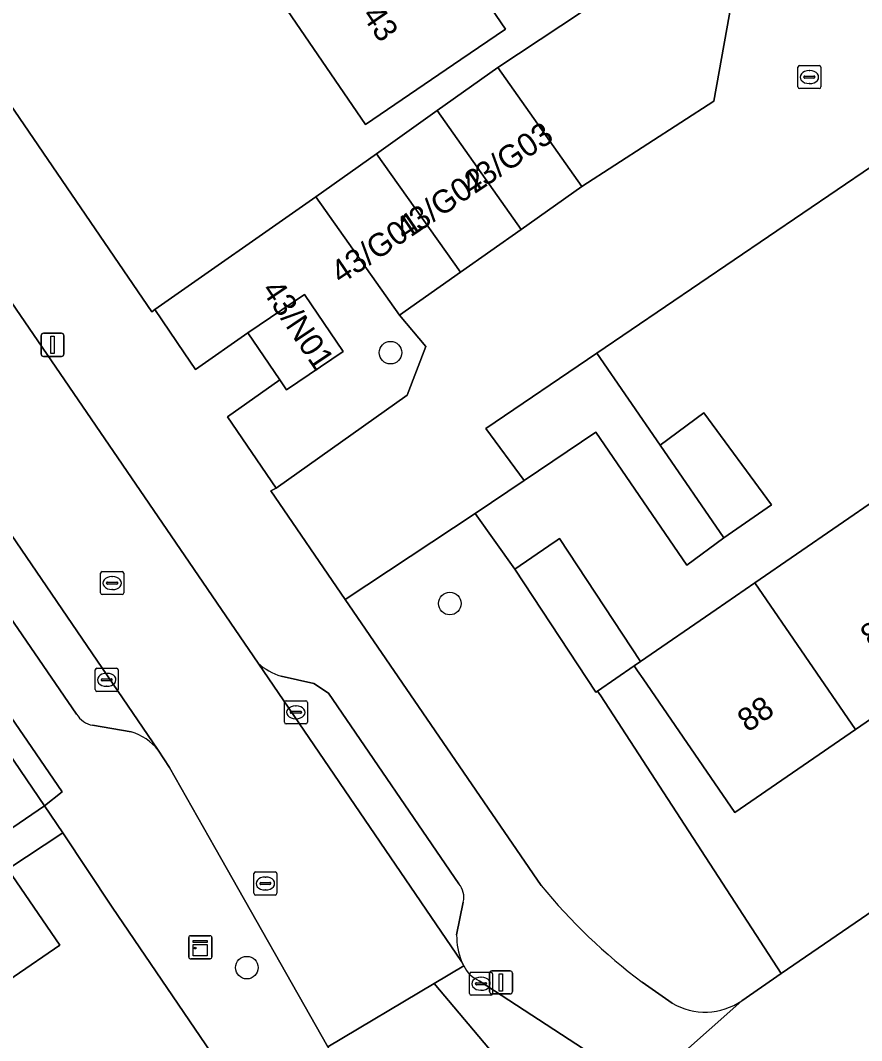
# Model space of a CAD drawing. Extents: x 157445 to 158888, y 383061 to 384688.
# Drawn here: x 158311.29 to 158347.73, y 383502.05 to 383546.24 of the extents above; entities that cross this region are included whole.
import ezdxf

# ---------------------------------------------------------------- set-up
doc = ezdxf.new("R2010")
doc.units = 0
for name, color, linetype in [('IMGEO_Boom', 7, 'Continuous'), ('IMGEO_Erf', 7, 'Continuous'), ('IMGEO_Fietspad_gesloten', 7, 'Continuous'), ('IMGEO_Groenvoorziening', 7, 'Continuous'), ('IMGEO_Kast', 7, 'Continuous'), ('IMGEO_Kolk', 7, 'Continuous'), ('IMGEO_Lichtmast', 7, 'Continuous'), ('IMGEO_Muur', 7, 'Continuous'), ('IMGEO_Pand', 7, 'Continuous'), ('IMGEO_Pand_nummerreeks', 7, 'Continuous'), ('IMGEO_Parkeervlak_open', 7, 'Continuous'), ('IMGEO_Rijbaan_lokaal_gesloten', 7, 'Continuous'), ('IMGEO_Rijbaan_lokaal_open', 7, 'Continuous'), ('IMGEO_Rioolput', 7, 'Continuous'), ('IMGEO_Voetpad_open', 7, 'Continuous')]:
    doc.layers.add(name, color=color, linetype=linetype)

msp = doc.modelspace()

# ---------------------------------------------------------------- linework, layer by layer
at = {"layer": 'IMGEO_Boom'}
for centre in [(158327.324, 383531.849), (158329.887, 383520.978), (158321.099, 383505.208)]:
    msp.add_circle(centre, 0.489, dxfattribs=at)
at = {"layer": 'IMGEO_Erf'}
msp.add_lwpolyline([(158330.367, 383544.545), (158326.236, 383541.727), (158322.107, 383547.78), (158318.545, 383553.002), (158315.03, 383558.156), (158311.516, 383563.307), (158308.027, 383568.422), (158304.653, 383573.369), (158301.139, 383578.52), (158297.591, 383583.722), (158293.982, 383589.013), (158290.337, 383594.357), (158296.41, 383598.499), (158299.227, 383594.369), (158300.055, 383593.156), (158303.664, 383587.864), (158307.212, 383582.663), (158310.726, 383577.511), (158314.099, 383572.565), (158317.588, 383567.449), (158321.102, 383562.298), (158324.617, 383557.144), (158328.18, 383551.921), (158332.308, 383545.869)], close=True, dxfattribs=at)
for points in [[(158301.401, 383556.432), (158316.985, 383533.617), (158317.112, 383533.721), (158324.092, 383538.6), (158326.72, 383540.466), (158329.348, 383542.333), (158331.976, 383544.199), (158342.883, 383551.43)], [(158309.168, 383516.846), (158312.329, 383512.22), (158313.103, 383512.83), (158287.042, 383550.909)], [(158352.622, 383542.94), (158336.26, 383531.831), (158338.996, 383527.846), (158340.898, 383529.241), (158343.817, 383525.259), (158341.759, 383523.822), (158340.16, 383522.65), (158336.208, 383528.406), (158333.108, 383526.306), (158330.99, 383524.879), (158332.704, 383522.465), (158334.175, 383523.476), (158334.536, 383523.725), (158334.635, 383523.792), (158338.148, 383518.471), (158341.426, 383520.725), (158343.097, 383521.874), (158348.518, 383525.6)], [(158352.882, 383519.246), (158347.459, 383515.521), (158342.233, 383511.932), (158338.258, 383517.719), (158338.024, 383518.06), (158337.872, 383518.281), (158336.287, 383517.191), (158336.432, 383516.978), (158344.248, 383504.951), (158367.693, 383521.011)], [(158305.974, 383466.499), (158329.023, 383482.285), (158328.14, 383488.9), (158315.267, 383507.828), (158313.131, 383511.049), (158310.753, 383509.472), (158312.993, 383506.178), (158307.055, 383502.113)]]:
    msp.add_lwpolyline(points, dxfattribs=at)
at = {"layer": 'IMGEO_Fietspad_gesloten'}
for points in [[(158330.503, 383505.287), (158329.21, 383504.517), (158331.999, 383501.22)], [(158338.29, 383500), (158337.631, 383500.422), (158331.165, 383504.639)]]:
    msp.add_lwpolyline(points, dxfattribs=at)
msp.add_arc((158331.638, 383505.785), 1.239, 203.6667, 247.5579, dxfattribs=at)
at = {"layer": 'IMGEO_Groenvoorziening'}
for points in [[(158342.883, 383551.43), (158331.976, 383544.199), (158335.613, 383539.049), (158341.323, 383542.746)], [(158324.092, 383538.6), (158317.112, 383533.721), (158318.38, 383531.84), (158318.872, 383531.117), (158321.142, 383532.711), (158323.601, 383534.375), (158325.278, 383531.897), (158322.819, 383530.233), (158322.521, 383530.674), (158320.263, 383529.073), (158322.372, 383525.976), (158328.039, 383530.014), (158328.853, 383532.121), (158327.714, 383533.471)]]:
    msp.add_lwpolyline(points, close=True, dxfattribs=at)
for points in [[(158336.432, 383516.978), (158336.287, 383517.191), (158336.218, 383517.144), (158332.704, 383522.465), (158330.99, 383524.879), (158325.365, 383521.154), (158333.845, 383508.772)], [(158342.534, 383503.777), (158344.248, 383504.951), (158336.432, 383516.978)], [(158338.219, 383504.576), (158339.524, 383503.667)]]:
    msp.add_lwpolyline(points, dxfattribs=at)
for centre, radius, start, end in [((158353.191, 383524.561), 24.971, 219.2189, 233.1608), ((158340.942, 383506.095), 2.812, 239.7099, 304.476)]:
    msp.add_arc(centre, radius, start, end, dxfattribs=at)
at = {"layer": 'IMGEO_Kast'}
for p, q in [((158318.586, 383505.666), (158318.586, 383506.507)), ((158318.586, 383506.507), (158318.586, 383505.666)), ((158318.661, 383506.591), (158319.502, 383506.591)), ((158319.502, 383506.591), (158318.661, 383506.591)), ((158319.586, 383506.516), (158319.586, 383505.675)), ((158319.586, 383505.675), (158319.586, 383506.516)), ((158319.511, 383505.591), (158318.67, 383505.591)), ((158318.67, 383505.591), (158319.511, 383505.591))]:
    msp.add_line(p, q, dxfattribs=at)
for points in [[(158318.781, 383506.381), (158319.381, 383506.381), (158319.381, 383506.296), (158318.781, 383506.296), (158318.781, 383506.381)], [(158318.781, 383506.206), (158319.381, 383506.206), (158319.381, 383505.717), (158318.781, 383505.717), (158318.781, 383506.206)]]:
    msp.add_lwpolyline(points, dxfattribs=at)
msp.add_circle((158318.865, 383506.055), 0.0377, dxfattribs=at)
for centre, start, end in [((158318.664, 383506.513), 92.4484, 184.2845), ((158318.664, 383506.513), 92.4484, 184.2845), ((158319.508, 383506.513), 2.4484, 94.2845), ((158319.508, 383506.513), 2.4484, 94.2845), ((158318.664, 383505.669), 182.4484, 274.2845), ((158318.664, 383505.669), 182.4484, 274.2845), ((158319.508, 383505.669), 272.4484, 4.2845), ((158319.508, 383505.669), 272.4484, 4.2845)]:
    msp.add_arc(centre, 0.0779, start, end, dxfattribs=at)
at = {"layer": 'IMGEO_Kolk'}
for p, q in [((158345.039, 383544.286), (158345.891, 383544.286)), ((158344.964, 383543.36), (158344.964, 383544.212)), ((158345.452, 383544.066), (158345.477, 383544.066)), ((158345.965, 383544.212), (158345.965, 383543.36)), ((158345.223, 383543.78), (158345.223, 383543.792)), ((158345.661, 383543.743), (158345.263, 383543.743)), ((158345.266, 383543.829), (158345.664, 383543.829)), ((158345.475, 383543.506), (158345.45, 383543.506)), ((158345.707, 383543.792), (158345.707, 383543.78)), ((158345.891, 383543.286), (158345.039, 383543.286)), ((158314.529, 383517.25), (158314.529, 383518.102)), ((158314.604, 383518.176), (158315.456, 383518.176)), ((158315.017, 383517.956), (158315.042, 383517.956)), ((158315.53, 383518.102), (158315.53, 383517.25)), ((158314.788, 383517.67), (158314.788, 383517.682)), ((158315.226, 383517.633), (158314.828, 383517.633)), ((158314.831, 383517.719), (158315.229, 383517.719)), ((158315.04, 383517.396), (158315.015, 383517.396)), ((158315.272, 383517.682), (158315.272, 383517.67)), ((158315.456, 383517.176), (158314.604, 383517.176)), ((158322.724, 383515.843), (158322.724, 383516.695)), ((158322.799, 383516.769), (158323.651, 383516.769)), ((158323.212, 383516.549), (158323.237, 383516.549)), ((158323.725, 383516.695), (158323.725, 383515.843)), ((158322.983, 383516.263), (158322.983, 383516.275)), ((158323.421, 383516.226), (158323.023, 383516.226)), ((158323.026, 383516.312), (158323.424, 383516.312)), ((158323.467, 383516.275), (158323.467, 383516.263)), ((158323.651, 383515.769), (158322.799, 383515.769)), ((158323.235, 383515.989), (158323.21, 383515.989)), ((158330.817, 383505.009), (158331.669, 383505.009)), ((158330.742, 383504.083), (158330.742, 383504.935)), ((158331.001, 383504.503), (158331.001, 383504.515)), ((158331.044, 383504.552), (158331.442, 383504.552)), ((158331.23, 383504.789), (158331.255, 383504.789)), ((158331.485, 383504.515), (158331.485, 383504.503)), ((158331.743, 383504.935), (158331.743, 383504.083)), ((158331.439, 383504.466), (158331.041, 383504.466)), ((158331.253, 383504.229), (158331.228, 383504.229)), ((158331.669, 383504.009), (158330.817, 383504.009))]:
    msp.add_line(p, q, dxfattribs=at)
for points in [[(158345.039, 383544.286), (158345.891, 383544.286)], [(158344.964, 383543.36), (158344.964, 383544.212)], [(158345.965, 383544.212), (158345.965, 383543.36)], [(158345.891, 383543.286), (158345.039, 383543.286)], [(158314.529, 383517.25), (158314.529, 383518.102)], [(158314.604, 383518.176), (158315.456, 383518.176)], [(158315.53, 383518.102), (158315.53, 383517.25)], [(158315.456, 383517.176), (158314.604, 383517.176)], [(158322.724, 383515.843), (158322.724, 383516.695)], [(158322.799, 383516.769), (158323.651, 383516.769)], [(158323.725, 383516.695), (158323.725, 383515.843)], [(158323.651, 383515.769), (158322.799, 383515.769)], [(158330.817, 383505.009), (158331.669, 383505.009)], [(158330.742, 383504.083), (158330.742, 383504.935)], [(158331.743, 383504.935), (158331.743, 383504.083)], [(158331.669, 383504.009), (158330.817, 383504.009)]]:
    msp.add_lwpolyline(points, dxfattribs=at)
for centre, radius, start, end in [((158345.041, 383544.21), 0.0765, 91.552, 178.448), ((158345.041, 383544.21), 0.0765, 91.552, 178.448), ((158345.889, 383544.21), 0.0765, 1.552, 88.448), ((158345.889, 383544.21), 0.0765, 1.552, 88.448), ((158345.263, 383543.789), 0.0403, 85.8775, 175.7526), ((158345.26, 383543.779), 0.0366, 178.938, 274.7102), ((158345.664, 383543.786), 0.043, 264.8664, 352.4533), ((158345.668, 383543.791), 0.0386, 1.7309, 96.639), ((158345.041, 383543.362), 0.0765, 181.552, 268.448), ((158345.041, 383543.362), 0.0765, 181.552, 268.448), ((158345.889, 383543.362), 0.0765, 271.552, 358.448), ((158345.889, 383543.362), 0.0765, 271.552, 358.448), ((158314.606, 383518.1), 0.0765, 91.552, 178.448), ((158314.606, 383518.1), 0.0765, 91.552, 178.448), ((158315.454, 383518.1), 0.0765, 1.552, 88.448), ((158315.454, 383518.1), 0.0765, 1.552, 88.448), ((158314.828, 383517.679), 0.0403, 85.8775, 175.7526), ((158314.825, 383517.669), 0.0366, 178.938, 274.7102), ((158315.229, 383517.676), 0.043, 264.8664, 352.4533), ((158315.233, 383517.681), 0.0386, 1.7309, 96.639), ((158314.606, 383517.252), 0.0765, 181.552, 268.448), ((158314.606, 383517.252), 0.0765, 181.552, 268.448), ((158315.454, 383517.252), 0.0765, 271.552, 358.448), ((158315.454, 383517.252), 0.0765, 271.552, 358.448), ((158322.801, 383516.693), 0.0765, 91.552, 178.448), ((158322.801, 383516.693), 0.0765, 91.552, 178.448), ((158323.649, 383516.693), 0.0765, 1.552, 88.448), ((158323.649, 383516.693), 0.0765, 1.552, 88.448), ((158323.023, 383516.272), 0.0403, 85.8775, 175.7526), ((158323.02, 383516.262), 0.0366, 178.938, 274.7102), ((158323.424, 383516.269), 0.043, 264.8664, 352.4533), ((158323.428, 383516.274), 0.0386, 1.7309, 96.639), ((158322.801, 383515.845), 0.0765, 181.552, 268.448), ((158322.801, 383515.845), 0.0765, 181.552, 268.448), ((158323.649, 383515.845), 0.0765, 271.552, 358.448), ((158323.649, 383515.845), 0.0765, 271.552, 358.448), ((158330.819, 383504.933), 0.0765, 91.552, 178.448), ((158330.819, 383504.933), 0.0765, 91.552, 178.448), ((158331.667, 383504.933), 0.0765, 1.552, 88.448), ((158331.667, 383504.933), 0.0765, 1.552, 88.448), ((158331.041, 383504.512), 0.0403, 85.8775, 175.7526), ((158331.038, 383504.502), 0.0366, 178.938, 274.7102), ((158331.442, 383504.509), 0.043, 264.8664, 352.4533), ((158331.446, 383504.514), 0.0386, 1.7309, 96.639), ((158330.819, 383504.085), 0.0765, 181.552, 268.448), ((158330.819, 383504.085), 0.0765, 181.552, 268.448), ((158331.667, 383504.085), 0.0765, 271.552, 358.448), ((158331.667, 383504.085), 0.0765, 271.552, 358.448)]:
    msp.add_arc(centre, radius, start, end, dxfattribs=at)
for centre, major_axis, ratio, start_param, end_param in [((158345.451, 383543.786), (-0.387, 0.002), 0.722429, 4.712389, 7.853982), ((158345.476, 383543.786), (-0.39, 0.002), 0.717154, 1.570796, 4.712389), ((158315.016, 383517.676), (-0.387, 0.002), 0.722429, 4.712389, 7.853982), ((158315.041, 383517.676), (-0.39, 0.002), 0.717154, 1.570796, 4.712389), ((158323.211, 383516.269), (-0.387, 0.002), 0.722429, 4.712389, 7.853982), ((158323.236, 383516.269), (-0.39, 0.002), 0.717154, 1.570796, 4.712389), ((158331.229, 383504.509), (-0.387, 0.002), 0.722429, 4.712389, 7.853982), ((158331.254, 383504.509), (-0.39, 0.002), 0.717154, 1.570796, 4.712389)]:
    msp.add_ellipse(centre, major_axis=major_axis, ratio=ratio, start_param=start_param, end_param=end_param, dxfattribs=at)
at = {"layer": 'IMGEO_Lichtmast'}
for p, q in [((158312.185, 383531.787), (158312.185, 383532.587)), ((158312.185, 383532.587), (158312.185, 383531.787)), ((158312.285, 383532.687), (158313.075, 383532.687)), ((158313.075, 383532.687), (158312.285, 383532.687)), ((158313.175, 383532.587), (158313.175, 383531.787)), ((158313.175, 383531.787), (158313.175, 383532.587)), ((158313.075, 383531.687), (158312.285, 383531.687)), ((158312.285, 383531.687), (158313.075, 383531.687)), ((158331.609, 383504.169), (158331.609, 383504.969)), ((158331.609, 383504.969), (158331.609, 383504.169)), ((158331.709, 383505.069), (158332.499, 383505.069)), ((158332.499, 383505.069), (158331.709, 383505.069)), ((158332.599, 383504.969), (158332.599, 383504.169)), ((158332.599, 383504.169), (158332.599, 383504.969)), ((158332.499, 383504.069), (158331.709, 383504.069)), ((158331.709, 383504.069), (158332.499, 383504.069))]:
    msp.add_line(p, q, dxfattribs=at)
for points in [[(158312.605, 383532.562), (158312.755, 383532.562), (158312.755, 383531.812), (158312.605, 383531.812), (158312.605, 383532.562)], [(158332.029, 383504.944), (158332.179, 383504.944), (158332.179, 383504.194), (158332.029, 383504.194), (158332.029, 383504.944)]]:
    msp.add_lwpolyline(points, dxfattribs=at)
for centre, start, end in [((158312.285, 383532.587), 90, 180), ((158312.285, 383532.587), 90, 180), ((158313.075, 383532.587), 0, 90), ((158313.075, 383532.587), 360, 90), ((158312.285, 383531.787), 180, 270), ((158312.285, 383531.787), 180, 270), ((158313.075, 383531.787), 270, 0), ((158313.075, 383531.787), 270, 0), ((158331.709, 383504.969), 90, 180), ((158331.709, 383504.969), 90, 180), ((158332.499, 383504.969), 0, 90), ((158332.499, 383504.969), 360, 90), ((158331.709, 383504.169), 180, 270), ((158331.709, 383504.169), 180, 270), ((158332.499, 383504.169), 270, 0), ((158332.499, 383504.169), 270, 0)]:
    msp.add_arc(centre, 0.1, start, end, dxfattribs=at)
at = {"layer": 'IMGEO_Muur'}
msp.add_lwpolyline([(158328.14, 383488.9), (158315.267, 383507.828)], dxfattribs=at)
at = {"layer": 'IMGEO_Pand'}
for points in [[(158322.107, 383547.78), (158326.236, 383541.727), (158330.367, 383544.545), (158332.308, 383545.869), (158328.18, 383551.921)], [(158332.98, 383537.19), (158335.613, 383539.049), (158331.976, 383544.199), (158329.348, 383542.333)], [(158326.72, 383540.466), (158330.347, 383535.33), (158332.98, 383537.19), (158329.348, 383542.333)], [(158326.72, 383540.466), (158324.092, 383538.6), (158327.714, 383533.471), (158330.347, 383535.33)], [(158323.601, 383534.375), (158321.142, 383532.711), (158322.521, 383530.674), (158322.819, 383530.233), (158325.278, 383531.897)], [(158341.759, 383523.822), (158338.996, 383527.846), (158336.26, 383531.831), (158331.448, 383528.569), (158333.108, 383526.306), (158336.208, 383528.406), (158340.16, 383522.65)], [(158340.898, 383529.241), (158338.996, 383527.846), (158341.759, 383523.822), (158343.817, 383525.259)], [(158343.097, 383521.874), (158347.459, 383515.521), (158352.882, 383519.246), (158348.518, 383525.6)], [(158332.704, 383522.465), (158336.218, 383517.144), (158336.287, 383517.191), (158337.872, 383518.281), (158338.148, 383518.471), (158334.635, 383523.792), (158334.536, 383523.725), (158334.175, 383523.476)], [(158343.097, 383521.874), (158341.426, 383520.725), (158338.148, 383518.471), (158337.872, 383518.281), (158338.024, 383518.06), (158338.258, 383517.719), (158342.233, 383511.932), (158347.459, 383515.521)], [(158302.171, 383512.064), (158305.332, 383507.439), (158308.201, 383509.4), (158312.329, 383512.22), (158309.168, 383516.846)], [(158304.815, 383505.407), (158307.055, 383502.113), (158312.993, 383506.178), (158310.753, 383509.472)]]:
    msp.add_lwpolyline(points, close=True, dxfattribs=at)
at = {"layer": 'IMGEO_Parkeervlak_open'}
for points in [[(158292.804, 383546.711), (158313.727, 383516.189)], [(158317.262, 383514.634), (158297.921, 383542.978)], [(158321.589, 383518.398), (158330.4, 383505.47)], [(158330.283, 383508.835), (158324.632, 383517.094), (158324.002, 383517.514), (158322.582, 383517.838)], [(158314.413, 383515.705), (158316.093, 383515.417)], [(158330.187, 383506.622), (158330.475, 383508.051)]]:
    msp.add_lwpolyline(points, dxfattribs=at)
for centre, radius, start, end in [((158323.312, 383520.292), 2.561, 227.7168, 253.4417), ((158314.611, 383516.714), 1.028, 210.6911, 258.8999), ((158315.416, 383513.142), 2.374, 38.9463, 73.4251), ((158329.609, 383508.254), 0.89, 346.7927, 40.7288), ((158333.146, 383506.573), 2.96, 179.061, 201.8899)]:
    msp.add_arc(centre, radius, start, end, dxfattribs=at)
at = {"layer": 'IMGEO_Rijbaan_lokaal_gesloten'}
msp.add_lwpolyline([(158335.584, 383497.313), (158332.02, 383501.191), (158331.999, 383501.22), (158329.21, 383504.517), (158324.601, 383501.77), (158328.479, 383494.41), (158329.43, 383494.808), (158331.917, 383490.135), (158332.219, 383489.472), (158332.764, 383488.348), (158332.834, 383488.206), (158333.287, 383487.156), (158333.644, 383486.069), (158333.902, 383484.955), (158333.932, 383484.789)], dxfattribs=at)
at = {"layer": 'IMGEO_Rijbaan_lokaal_open'}
msp.add_lwpolyline([(158342.883, 383551.43), (158341.323, 383542.746), (158335.613, 383539.049), (158332.98, 383537.19), (158330.347, 383535.33), (158327.714, 383533.471), (158328.853, 383532.121), (158328.039, 383530.014), (158322.372, 383525.976), (158322.136, 383525.869), (158325.365, 383521.154), (158330.99, 383524.879), (158333.108, 383526.306), (158331.448, 383528.569), (158336.26, 383531.831), (158352.622, 383542.94), (158355.151, 383539.165), (158356.227, 383539.952), (158358.752, 383541.705), (158361.402, 383543.546), (158359.64, 383545.449), (158359.035, 383546.353)], dxfattribs=at)
msp.add_lwpolyline([(158329.21, 383504.517), (158330.503, 383505.287), (158330.4, 383505.47), (158321.589, 383518.398), (158318.603, 383522.768), (158310.512, 383534.601), (158302.597, 383546.178), (158297.921, 383542.978), (158317.262, 383514.634), (158317.755, 383513.875), (158319.706, 383510.41), (158324.601, 383501.77)], close=True, dxfattribs=at)
at = {"layer": 'IMGEO_Rioolput'}
for p, q in [((158314.765, 383521.44), (158314.765, 383522.292)), ((158314.84, 383522.366), (158315.692, 383522.366)), ((158315.766, 383522.292), (158315.766, 383521.44)), ((158315.024, 383521.86), (158315.024, 383521.872)), ((158315.462, 383521.823), (158315.064, 383521.823)), ((158315.067, 383521.909), (158315.465, 383521.909)), ((158315.253, 383522.146), (158315.278, 383522.146)), ((158315.508, 383521.872), (158315.508, 383521.86)), ((158315.692, 383521.366), (158314.84, 383521.366)), ((158315.276, 383521.586), (158315.251, 383521.586)), ((158321.402, 383508.427), (158321.402, 383509.279)), ((158321.477, 383509.353), (158322.329, 383509.353)), ((158321.89, 383509.133), (158321.915, 383509.133)), ((158322.403, 383509.279), (158322.403, 383508.427)), ((158321.661, 383508.847), (158321.661, 383508.859)), ((158322.099, 383508.81), (158321.701, 383508.81)), ((158321.704, 383508.896), (158322.102, 383508.896)), ((158321.913, 383508.573), (158321.888, 383508.573)), ((158322.145, 383508.859), (158322.145, 383508.847)), ((158322.329, 383508.353), (158321.477, 383508.353))]:
    msp.add_line(p, q, dxfattribs=at)
for points in [[(158314.765, 383521.44), (158314.765, 383522.292)], [(158314.84, 383522.366), (158315.692, 383522.366)], [(158315.766, 383522.292), (158315.766, 383521.44)], [(158315.692, 383521.366), (158314.84, 383521.366)], [(158321.402, 383508.427), (158321.402, 383509.279)], [(158321.477, 383509.353), (158322.329, 383509.353)], [(158322.403, 383509.279), (158322.403, 383508.427)], [(158322.329, 383508.353), (158321.477, 383508.353)]]:
    msp.add_lwpolyline(points, dxfattribs=at)
for centre, radius, start, end in [((158314.842, 383522.29), 0.0765, 91.552, 178.448), ((158314.842, 383522.29), 0.0765, 91.552, 178.448), ((158315.69, 383522.29), 0.0765, 1.552, 88.448), ((158315.69, 383522.29), 0.0765, 1.552, 88.448), ((158315.064, 383521.869), 0.0403, 85.8775, 175.7526), ((158315.061, 383521.859), 0.0366, 178.938, 274.7102), ((158315.465, 383521.866), 0.043, 264.8664, 352.4533), ((158315.469, 383521.871), 0.0386, 1.7309, 96.639), ((158314.842, 383521.442), 0.0765, 181.552, 268.448), ((158314.842, 383521.442), 0.0765, 181.552, 268.448), ((158315.69, 383521.442), 0.0765, 271.552, 358.448), ((158315.69, 383521.442), 0.0765, 271.552, 358.448), ((158321.479, 383509.277), 0.0765, 91.552, 178.448), ((158321.479, 383509.277), 0.0765, 91.552, 178.448), ((158322.327, 383509.277), 0.0765, 1.552, 88.448), ((158322.327, 383509.277), 0.0765, 1.552, 88.448), ((158321.701, 383508.856), 0.0403, 85.8775, 175.7526), ((158321.698, 383508.846), 0.0366, 178.938, 274.7102), ((158322.102, 383508.853), 0.043, 264.8664, 352.4533), ((158322.106, 383508.858), 0.0386, 1.7309, 96.639), ((158321.479, 383508.429), 0.0765, 181.552, 268.448), ((158321.479, 383508.429), 0.0765, 181.552, 268.448), ((158322.327, 383508.429), 0.0765, 271.552, 358.448), ((158322.327, 383508.429), 0.0765, 271.552, 358.448)]:
    msp.add_arc(centre, radius, start, end, dxfattribs=at)
for centre, major_axis, ratio, start_param, end_param in [((158315.252, 383521.866), (-0.387, 0.002), 0.722429, 4.712389, 7.853982), ((158315.277, 383521.866), (-0.39, 0.002), 0.717154, 1.570796, 4.712389), ((158321.889, 383508.853), (-0.387, 0.002), 0.722429, 4.712389, 7.853982), ((158321.914, 383508.853), (-0.39, 0.002), 0.717154, 1.570796, 4.712389)]:
    msp.add_ellipse(centre, major_axis=major_axis, ratio=ratio, start_param=start_param, end_param=end_param, dxfattribs=at)
at = {"layer": 'IMGEO_Voetpad_open'}
for points in [[(158333.845, 383508.772), (158325.365, 383521.154), (158322.136, 383525.869), (158322.372, 383525.976), (158320.263, 383529.073), (158322.521, 383530.674), (158321.142, 383532.711), (158318.872, 383531.117), (158318.38, 383531.84), (158317.112, 383533.721), (158316.985, 383533.617), (158301.401, 383556.432)], [(158287.042, 383550.909), (158313.103, 383512.83), (158312.329, 383512.22), (158313.131, 383511.049), (158315.267, 383507.828), (158328.14, 383488.9), (158329.023, 383482.285), (158330.407, 383483.209), (158330.382, 383483.462), (158329.05, 383492.375), (158328.479, 383494.41), (158324.601, 383501.77), (158319.706, 383510.41), (158317.755, 383513.875), (158317.262, 383514.634)], [(158313.727, 383516.189), (158292.804, 383546.711), (158292.643, 383547.407), (158293.059, 383548.952)], [(158395.289, 383531.857), (158399.691, 383534.859), (158403.193, 383537.3), (158403.037, 383537.287), (158402.76, 383537.284), (158402.484, 383537.305), (158402.211, 383537.351), (158401.943, 383537.421), (158401.682, 383537.515), (158400.553, 383538.102), (158398.443, 383539.387), (158398.132, 383539.661), (158397.773, 383540.05), (158397.47, 383540.47), (158397.067, 383541.02), (158393.771, 383538.876), (158375.587, 383526.419), (158373.838, 383525.221), (158368.813, 383521.779), (158367.693, 383521.011), (158344.248, 383504.951), (158342.534, 383503.777), (158338.29, 383500), (158345.577, 383495.335)], [(158310.512, 383534.601), (158318.603, 383522.768), (158321.589, 383518.398)], [(158322.582, 383517.838), (158324.002, 383517.514), (158324.632, 383517.094), (158330.283, 383508.835)], [(158316.093, 383515.417), (158314.413, 383515.705)], [(158310.753, 383509.472), (158313.131, 383511.049), (158312.329, 383512.22), (158308.201, 383509.4)], [(158330.475, 383508.051), (158330.187, 383506.622)], [(158330.4, 383505.47), (158330.503, 383505.287)], [(158331.165, 383504.639), (158337.631, 383500.422), (158338.29, 383500), (158342.534, 383503.777)], [(158339.524, 383503.667), (158338.219, 383504.576)]]:
    msp.add_lwpolyline(points, dxfattribs=at)
for centre, radius, start, end in [((158323.312, 383520.292), 2.561, 227.7168, 253.4417), ((158314.611, 383516.714), 1.028, 210.6911, 258.8999), ((158315.416, 383513.142), 2.374, 38.9463, 73.4251), ((158329.609, 383508.254), 0.89, 346.7927, 40.7288), ((158353.191, 383524.561), 24.971, 219.2189, 233.1608), ((158333.146, 383506.573), 2.96, 179.061, 201.8899), ((158331.638, 383505.785), 1.239, 203.6667, 247.5579), ((158340.942, 383506.095), 2.812, 239.7099, 304.476)]:
    msp.add_arc(centre, radius, start, end, dxfattribs=at)

# ---------------------------------------------------------------- texts
at = {"layer": 'IMGEO_Pand_nummerreeks'}
for s, rotation, p in [('43', 304.298, (158326.057, 383546.461)), ('43/G03', 34.1031, (158330.824, 383538.613)), ('43/G02', 34.1031, (158327.948, 383536.665)), ('43/G01', 34.1031, (158325.173, 383534.787)), ('43/N01', 303.9017, (158321.708, 383534.569)), ('86', 34.4823, (158348.124, 383519.035)), ('88', 34.4806, (158342.793, 383515.375))]:
    msp.add_text(s, height=1, rotation=rotation, dxfattribs=at).set_placement(p)

doc.saveas('drawing.dxf')
